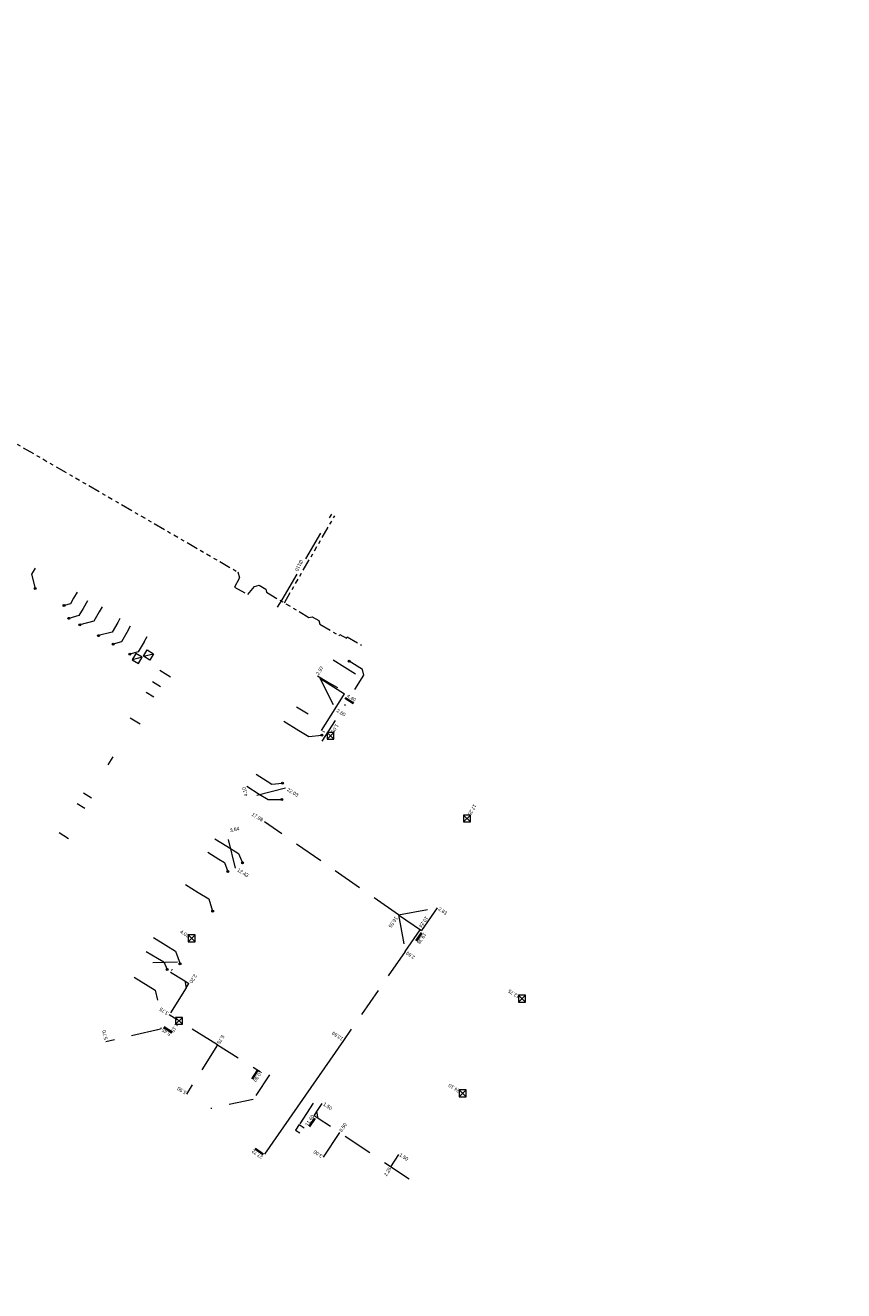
# Model space of a CAD drawing. Header units: inches. Extents: x 0 to 191500, y 0 to 342750.
# Tile 479 of 547: x 188927 to 189010, y 334448 to 334577. Entities that reach past the tile are written whole.
import ezdxf

# ---------------------------------------------------------------- set-up
doc = ezdxf.new("R2010")
doc.units = ezdxf.units.IN
doc.header["$MEASUREMENT"] = 0
for name, pattern in [('RI-DRAINAGE', [19.2, 6, -1.8, 1.8, -1.8, 2.4, -1.8, 1.8, -1.8]), ('RI-HWA_HUISAANSLUITING', [4.8, 3, -1.8]), ('RI-HWA_KOLKAANSLUITING', [4.3, 2.5, -1.8]), ('RI-VWA_HUISAANSLUITING', [6.1, 2.5, -1.8, 0, -1.8])]:
    doc.linetypes.add(name, pattern=pattern)
doc.layers.get('0').update_dxf_attribs({"lineweight": 20})
for name, color, linetype, lineweight in [('ECW', 150, 'Continuous', 20), ('N-WE-RI-DRAINAGE-G', 90, 'RI-DRAINAGE', 20), ('N-WE-RI-HWA-MAATVOERING-T25', 151, 'Continuous', 20), ('N-WE-RI-HWA_HUISAANSLUITING', 150, 'RI-HWA_HUISAANSLUITING', 20), ('N-WE-RI-HWA_HUISAANSLUITING_PP_125-G', 150, 'RI-HWA_HUISAANSLUITING', 20), ('N-WE-RI-HWA_HUISAANSLUITING_PVC_160-G', 150, 'RI-HWA_HUISAANSLUITING', 20), ('N-WE-RI-HWA_KOLK-S', 150, 'Continuous', 20), ('N-WE-RI-HWA_KOLKAANSLUITING', 150, 'RI-HWA_KOLKAANSLUITING', 20), ('N-WE-RI-INLAAT', 7, 'Continuous', 20), ('N-WE-RI-VWA-MAATVOERING-T25', 30, 'Continuous', 20), ('N-WE-RI-VWA_HUISAANSLUITING_PP_125-G', 20, 'RI-VWA_HUISAANSLUITING', 20), ('N-WE-RI-VWA_HUISAANSLUITING_PVC_125-G', 20, 'RI-VWA_HUISAANSLUITING', 20), ('N-WE-RI-VWA_HUISAANSLUITING_PVC_160-G', 20, 'RI-VWA_HUISAANSLUITING', 20), ('N-WE-RI-VWA_RIOOLPUT_ONTSTOPPINGSPUT-G', 30, 'Continuous', 20), ('Tekst algemeen', 7, 'Continuous', 20)]:
    doc.layers.add(name, color=color, linetype=linetype, lineweight=lineweight)
picture_1 = doc.add_image_def('image1.ecw', size_in_pixel=(220000, 285000))

# ---------------------------------------------------------------- blocks, each defined once
blk = doc.blocks.new('A$C2C270354')
h = blk.add_hatch(color=256)
h.dxf.hatch_style = 1
edge = h.paths.add_edge_path()
edge.add_arc((0, 0), 0.1, 0, 360)
blk.add_circle((0, 0), 0.1)

msp = doc.modelspace()

# ---------------------------------------------------------------- linework, layer by layer
at = {"flags": 128}
for points in [[(188938.44757, 334512.44296), (188937.80154, 334512.82394), (188937.42056, 334512.17791), (188938.06659, 334511.79693), (188938.44757, 334512.44296), (188937.42056, 334512.17791)], [(188938.5613, 334512.52852), (188938.94347, 334513.17385), (188939.5888, 334512.79168), (188939.20663, 334512.14635), (188938.5613, 334512.52852), (188939.5888, 334512.79168)]]:
    msp.add_lwpolyline(points, dxfattribs=at)
at = {"layer": 'N-WE-RI-DRAINAGE-G', "ltscale": 0.2}
msp.add_lwpolyline([(188857.0845, 334573.84253), (188902.59917, 334547.49845), (188905.22184, 334545.99081, -0.323550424), (188905.89973, 334544.48591), (188916.42093, 334539.40919), (188916.50257, 334539.38965), (188919.74016, 334537.56638), (188948.13827, 334521.09235), (188948.31139, 334520.48704), (188947.80548, 334519.56096), (188949.17796, 334518.80133), (188949.82879, 334519.61636), (188950.32102, 334519.74985), (188950.97529, 334519.34806), (188951.07261, 334519.02977), (188955.35931, 334516.47646), (188955.68446, 334516.54703), (188956.35916, 334516.15114), (188956.4824, 334515.7948), (188958.4349, 334514.61506), (188958.5084, 334514.74333), (188959.15985, 334514.35713), (188959.25562, 334514.52077), (188960.69557, 334513.67428)], format="xyb", dxfattribs=at)
msp.add_lwpolyline([(188952.87105, 334517.95856), (188957.98244, 334526.79207)], dxfattribs=at)
at = {"layer": 'N-WE-RI-HWA-MAATVOERING-T25'}
for p, q in [((188956.45615, 334510.30743), (188958.97736, 334508.73249)), ((188958.02449, 334507.20711), (188958.97736, 334508.73249)), ((188959.01302, 334508.26394), (188959.86114, 334507.73413)), ((188959.066, 334508.34875), (188959.91412, 334507.81895)), ((188968.38358, 334487.0044), (188966.77271, 334484.67951)), ((188964.44783, 334486.29038), (188966.77271, 334484.67951)), ((188965.12614, 334482.55141), (188966.65647, 334484.76005)), ((188966.75233, 334484.48914), (188966.1828, 334483.66717)), ((188966.83453, 334484.43219), (188966.265, 334483.61022)), ((188942.75981, 334479.56233), (188943.18387, 334479.29743)), ((188942.91896, 334478.87337), (188943.18387, 334479.29743)), ((188940.61022, 334474.84124), (188941.45834, 334474.31143)), ((188940.6632, 334474.92605), (188941.51132, 334474.39624)), ((188958.86132, 334473.50973), (188950.86908, 334461.97495)), ((188949.57848, 334469.63634), (188950.10829, 334470.48446)), ((188949.66329, 334469.58336), (188950.1931, 334470.43148)), ((188955.88428, 334465.87962), (188956.1619, 334466.29547)), ((188955.90624, 334465.64437), (188955.35101, 334464.81267)), ((188955.98941, 334465.58885), (188955.43418, 334464.75715)), ((188956.30013, 334465.60201), (188955.88428, 334465.87962)), ((188950.69001, 334461.90372), (188949.86804, 334462.47325)), ((188950.74696, 334461.98592), (188949.92499, 334462.55545))]:
    msp.add_line(p, q, dxfattribs=at)
for points in [[(188958.70382, 334508.9741), (188958.64024, 334508.87233), (188958.97736, 334508.73249)], [(188956.78684, 334505.33911), (188956.88862, 334505.27554), (188956.647, 334505.002)], [(188956.98598, 334504.86675), (188956.92379, 334504.76412), (188956.647, 334505.002)], [(188952.62779, 334499.11806), (188952.65779, 334499.00187), (188952.99136, 334499.14997)], [(188951.17574, 334495.55937), (188951.10739, 334495.46073), (188950.84565, 334495.71508)], [(188947.87774, 334491.37194), (188947.7612, 334491.34335), (188947.90525, 334491.00801)], [(188966.40212, 334484.49832), (188966.50076, 334484.42997), (188966.65647, 334484.76005)], [(188966.92842, 334485.00959), (188967.02706, 334484.94125), (188966.77271, 334484.67951)], [(188941.45784, 334480.80011), (188941.55962, 334480.73654), (188941.318, 334480.463)], [(188941.65511, 334480.32316), (188941.59154, 334480.22138), (188941.318, 334480.463)], [(188942.94225, 334479.0239), (188943.04402, 334478.96032), (188943.18387, 334479.29743)], [(188941.53421, 334475.97714), (188941.47064, 334475.87536), (188941.1971, 334476.11698)], [(188939.93217, 334474.65261), (188939.95918, 334474.53568), (188940.29644, 334474.67518)], [(188945.83218, 334472.79708), (188945.93395, 334472.7335), (188946.0738, 334473.07061)], [(188956.03426, 334466.21235), (188956.13407, 334466.14572), (188955.88428, 334465.87962)], [(188958.21277, 334463.89232), (188958.31257, 334463.82569), (188958.46255, 334464.15842)], [(188963.81066, 334461.02098), (188963.91046, 334460.95436), (188963.66068, 334460.68826)]]:
    msp.add_solid(points, dxfattribs=at)
at = {"layer": 'N-WE-RI-HWA_HUISAANSLUITING'}
msp.add_line((188952.18168, 334517.51144), (188952.65387, 334518.27457), dxfattribs=at)
at = {"layer": 'N-WE-RI-HWA_HUISAANSLUITING', "flags": 128}
msp.add_lwpolyline([(188952.65387, 334518.27457), (188957.68344, 334526.96621)], dxfattribs=at)
at = {"layer": 'N-WE-RI-HWA_HUISAANSLUITING_PP_125-G'}
for p, q in [((188927.57185, 334521.48701), (188927.36746, 334521.13176)), ((188931.84851, 334519.02641), (188931.49021, 334518.4235)), ((188940.29699, 334509.44525), (188939.50408, 334509.93588)), ((188956.22131, 334510.54696), (188957.34215, 334509.88502)), ((188939.63391, 334508.38002), (188938.84099, 334508.87065)), ((188935.44929, 334502.31543), (188934.95866, 334501.52252)), ((188949.99538, 334500.57152), (188951.13708, 334499.8556)), ((188933.29214, 334498.13098), (188932.49923, 334498.62161)), ((188932.63192, 334497.06398), (188931.839, 334497.55461)), ((188945.09246, 334492.62762), (188946.23486, 334491.93266)), ((188938.83691, 334482.55583), (188940.00777, 334481.86717))]:
    msp.add_line(p, q, dxfattribs=at)
for points in [[(188927.36746, 334521.13176), (188927.21377, 334520.86464), (188927.58781, 334519.42056)], [(188931.15934, 334517.86675), (188930.5111, 334517.70091)], [(188931.49021, 334518.4235), (188931.15934, 334517.86675)], [(188957.34215, 334509.88502), (188958.25625, 334509.34871)], [(188951.13708, 334499.8556), (188951.60342, 334499.56052), (188952.69406, 334499.64687)], [(188946.23486, 334491.93266), (188946.79341, 334491.59503), (188947.13556, 334490.66819)], [(188940.00777, 334481.86717), (188940.62747, 334481.50996), (188940.98519, 334480.73796)]]:
    msp.add_lwpolyline(points, dxfattribs=at)
at = {"layer": 'N-WE-RI-HWA_HUISAANSLUITING_PVC_160-G'}
for p, q in [((188956.45615, 334510.30743), (188958.02449, 334507.20711)), ((188956.647, 334505.002), (188958.02449, 334507.20711)), ((188952.99136, 334499.14997), (188949.01804, 334498.12399)), ((188947.90525, 334491.00801), (188946.99002, 334494.73856)), ((188964.44783, 334486.29038), (188950.84565, 334495.71508)), ((188964.44783, 334486.29038), (188968.38358, 334487.0044)), ((188964.44783, 334486.29038), (188965.12614, 334482.55141)), ((188965.12614, 334482.55141), (188958.86132, 334473.50973)), ((188941.318, 334480.463), (188942.75981, 334479.56233)), ((188942.75981, 334479.56233), (188942.91896, 334478.87337)), ((188942.91896, 334478.87337), (188940.29644, 334474.67518)), ((188946.0738, 334473.07061), (188941.1971, 334476.11698)), ((188940.29644, 334474.67518), (188934.7427, 334473.39219)), ((188946.0738, 334473.07061), (188942.94796, 334468.0667)), ((188965.532, 334459.439), (188956.30013, 334465.60201)), ((188958.46255, 334464.15842), (188956.79688, 334461.66332))]:
    msp.add_line(p, q, dxfattribs=at)
at = {"layer": 'N-WE-RI-HWA_KOLK-S'}
for p, q in [((188957.19752, 334504.80683), (188957.19603, 334504.11038)), ((188957.19603, 334504.11038), (188957.89398, 334504.80533)), ((188957.19752, 334504.80683), (188957.89248, 334504.10888)), ((188957.89398, 334504.80533), (188957.19752, 334504.80683)), ((188957.89248, 334504.10888), (188957.89398, 334504.80533)), ((188957.19603, 334504.11038), (188957.89248, 334504.10888)), ((188971.0524, 334496.41145), (188971.0509, 334495.715)), ((188971.0509, 334495.715), (188971.74885, 334496.40996)), ((188971.0524, 334496.41145), (188971.74736, 334495.7135)), ((188971.74885, 334496.40996), (188971.0524, 334496.41145)), ((188971.74736, 334495.7135), (188971.74885, 334496.40996)), ((188971.0509, 334495.715), (188971.74736, 334495.7135)), ((188943.10742, 334484.23277), (188943.10593, 334483.53632)), ((188943.10593, 334483.53632), (188943.80387, 334484.23128)), ((188943.10742, 334484.23277), (188943.80238, 334483.53482)), ((188943.80387, 334484.23128), (188943.10742, 334484.23277)), ((188943.80238, 334483.53482), (188943.80387, 334484.23128)), ((188943.10593, 334483.53632), (188943.80238, 334483.53482)), ((188976.63407, 334478.12248), (188976.63257, 334477.42602)), ((188976.63257, 334477.42602), (188977.33052, 334478.12098)), ((188976.63407, 334478.12248), (188977.32903, 334477.42453)), ((188977.33052, 334478.12098), (188976.63407, 334478.12248)), ((188977.32903, 334477.42453), (188977.33052, 334478.12098)), ((188976.63257, 334477.42602), (188977.32903, 334477.42453)), ((188941.82496, 334475.85668), (188941.82347, 334475.16023)), ((188941.82347, 334475.16023), (188942.52142, 334475.85519)), ((188941.82496, 334475.85668), (188942.51992, 334475.15873)), ((188942.52142, 334475.85519), (188941.82496, 334475.85668)), ((188942.51992, 334475.15873), (188942.52142, 334475.85519)), ((188941.82347, 334475.16023), (188942.51992, 334475.15873)), ((188970.62218, 334468.49545), (188970.62068, 334467.799)), ((188970.62068, 334467.799), (188971.31863, 334468.49395)), ((188970.62068, 334467.799), (188971.31713, 334467.7975)), ((188970.62218, 334468.49545), (188971.31713, 334467.7975)), ((188971.31863, 334468.49395), (188970.62218, 334468.49545)), ((188971.31713, 334467.7975), (188971.31863, 334468.49395))]:
    msp.add_line(p, q, dxfattribs=at)
at = {"layer": 'N-WE-RI-HWA_KOLKAANSLUITING'}
for p, q in [((188946.0738, 334473.07061), (188950.44162, 334470.34213)), ((188956.1619, 334466.29547), (188956.71712, 334467.12717)), ((188956.30013, 334465.60201), (188956.1619, 334466.29547)), ((188963.66068, 334460.68826), (188964.49351, 334461.93581))]:
    msp.add_line(p, q, dxfattribs=at)
at = {"layer": 'N-WE-RI-VWA_HUISAANSLUITING_PP_125-G'}
for p, q in [((188932.90131, 334518.16253, 0), (188932.44728, 334517.3765, 0)), ((188934.37784, 334517.55396), (188934.08257, 334517.04074)), ((188936.189, 334516.36709, 0), (188935.95638, 334515.96265, 0)), ((188937.22959, 334515.60044), (188936.88546, 334514.93541)), ((188938.65496, 334514.00161, 0), (188938.9653, 334514.54444, 0)), ((188957.83211, 334512.15869), (188959.00243, 334511.43453)), ((188941.31856, 334510.40796), (188940.21763, 334511.08906)), ((188954.1114, 334507.39785), (188955.27205, 334506.67968)), ((188938.24378, 334505.63322), (188937.22992, 334506.26057)), ((188952.83097, 334505.93584), (188954.32637, 334505.01053)), ((188949.04648, 334499.33074), (188950.31719, 334498.54447)), ((188930.96833, 334493.99919), (188930.01121, 334494.59137)), ((188945.82234, 334493.99409), (188947.04329, 334493.2387)), ((188942.83934, 334489.34477), (188944.13713, 334488.54189)), ((188939.57921, 334483.97962), (188940.83423, 334483.20306)), ((188937.62098, 334479.95565), (188939.7511, 334478.63761))]:
    msp.add_line(p, q, dxfattribs=at)
at = {"layer": 'N-WE-RI-VWA_HUISAANSLUITING_PP_125-G', "elevation": 0}
for points in [[(188932.44728, 334517.3765), (188932.02246, 334516.65731), (188931.0103, 334516.38525)], [(188935.95638, 334515.96265), (188935.40043, 334514.99605), (188934.00347, 334514.6267)], [(188938.65496, 334514.00161), (188938.05142, 334512.976), (188937.20198, 334512.74165)]]:
    msp.add_lwpolyline(points, dxfattribs=at)
at = {"layer": 'N-WE-RI-VWA_HUISAANSLUITING_PP_125-G'}
for points in [[(188934.08257, 334517.04074), (188933.52869, 334516.10504), (188932.12678, 334515.72824)], [(188936.88546, 334514.93541), (188936.32883, 334513.99984), (188935.48581, 334513.75156)], [(188959.00243, 334511.43453), (188960.08111, 334510.76258)], [(188954.32637, 334505.01053), (188955.34609, 334504.37957), (188956.66128, 334504.52886)], [(188950.31719, 334498.54447), (188951.23782, 334497.97481), (188952.61623, 334497.99781)], [(188947.04329, 334493.2387), (188948.21054, 334492.51654), (188948.62622, 334491.55424)], [(188944.13713, 334488.54189), (188945.19767, 334487.88578), (188945.59371, 334486.65944)], [(188940.83423, 334483.20306), (188941.80811, 334482.60045), (188942.28043, 334481.3099)], [(188939.7511, 334478.63761), (188939.99194, 334477.61496)]]:
    msp.add_lwpolyline(points, dxfattribs=at)
at = {"layer": 'N-WE-RI-VWA_HUISAANSLUITING_PVC_125-G'}
msp.add_line((188949.71806, 334467.52733), (188944.2427, 334466.35243), dxfattribs=at)
at = {"layer": 'N-WE-RI-VWA_HUISAANSLUITING_PVC_160-G'}
for p, q in [((188960.80894, 334511.17846), (188959.4533, 334512.02876)), ((188956.719, 334503.905), (188960.93526, 334510.62706)), ((188960.93526, 334510.62706), (188960.80894, 334511.17846)), ((188939.534, 334481.43908), (188942.88859, 334481.53516)), ((188951.34711, 334470.04649), (188949.71806, 334467.52733)), ((188955.79764, 334467.16851), (188954.3858, 334464.98523)), ((188954.3858, 334464.98523), (188954.00568, 334464.39743)), ((188954.3858, 334464.98523), (188954.88963, 334464.65942)), ((188954.00568, 334464.39743), (188954.42555, 334464.12592))]:
    msp.add_line(p, q, dxfattribs=at)
at = {"layer": 'N-WE-RI-VWA_RIOOLPUT_ONTSTOPPINGSPUT-G'}
for p, q in [((188959.54342, 334512.07209), (188959.36317, 334511.98543)), ((188959.40997, 334512.11888), (188959.49663, 334511.93863))]:
    msp.add_line(p, q, dxfattribs=at)
msp.add_circle((188959.4533, 334512.02876), 0.1, dxfattribs=at)

# ---------------------------------------------------------------- block references
at = {"layer": 'N-WE-RI-INLAAT', "rotation": 0.06357443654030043}
for p in [(188927.58781, 334519.42056), (188930.5111, 334517.70091), (188931.0103, 334516.38525, 0), (188932.12678, 334515.72824), (188934.00347, 334514.6267, 0), (188935.48581, 334513.75156), (188937.20198, 334512.74165, 0), (188956.66128, 334504.52886), (188952.69406, 334499.64687), (188952.61623, 334497.99781), (188947.13556, 334490.66819), (188948.62622, 334491.55424), (188945.59371, 334486.65944), (188940.98519, 334480.73796), (188942.28043, 334481.3099)]:
    msp.add_blockref('A$C2C270354', p, dxfattribs=at)

# ---------------------------------------------------------------- texts
at = {"layer": 'N-WE-RI-HWA-MAATVOERING-T25', "char_height": 0.36}
for s, insert, attachment_point, rotation in [('\\A1;2.97', (188956.21214, 334510.67489), 4, 58.007841), ('\\A1;4.40', (188959.57067, 334508.14962), 8, 328.007841), ('\\A1;2.60', (188958.21921, 334507.06309), 4, 328.007841), ('\\A1;4.10', (188948.98982, 334498.30923), 4, 104.47848), ('\\A1;22.03', (188953.18731, 334499.04616), 4, 328.007841), ('\\A1;17.25', (188971.59681, 334496.38747), 6, 238.7862), ('\\A1;17.98', (188950.66581, 334495.88385), 6, 328.007841), ('\\A1;3.84', (188947.35907, 334494.82911), 4, 13.7843045), ('\\A1;12.43', (188948.13174, 334490.88513), 4, 328.007841), ('\\A1;2.83', (188968.53854, 334486.9375), 4, 325.2826154), ('\\A1;16.55', (188964.26446, 334486.04159), 4, 235.28259), ('\\A1;19.24', (188966.63857, 334485.03111), 6, 235.28259), ('\\A1;4.03', (188943.16192, 334484.0988), 6, 328.007841), ('\\A1;19.38', (188966.65353, 334483.98444), 8, 235.28259), ('\\A1;2.69', (188965.26311, 334482.44684), 6, 145.28259), ('\\A1;2.20', (188943.35657, 334479.37436), 6, 238.00788), ('\\A1;12.75', (188976.66755, 334477.92909), 4, 148.01598), ('\\A1;3.75', (188941.06061, 334476.23402), 4, 148.00788), ('\\A1;1.15', (188941.99279, 334475.20764), 4, 238.00788), ('\\A1;5.70', (188934.76542, 334473.61074), 4, 103.00788), ('\\A1;5.45', (188940.99112, 334474.52812), 8, 148.00788), ('\\A1;5.75', (188946.14786, 334473.21022), 6, 238.00788), ('\\A1;13.69', (188958.77582, 334473.61292), 4, 145.28259), ('\\A1;10.90', (188950.02348, 334470.00003), 8, 238.00788), ('\\A1;5.90', (188942.87179, 334468.18331), 4, 148.00788), ('\\A1;24.10', (188970.61969, 334468.35397), 4, 148.01598), ('\\A1;1.50', (188956.8639, 334467.1111), 4, 326.2737228), ('\\A1;11.60', (188955.58715, 334465.29836), 8, 56.2737228), ('\\A1;8.50', (188958.54932, 334464.28159), 4, 56.2737228), ('\\A1;27.72', (188950.22741, 334462.11632), 8, 145.28259), ('\\A1;3.00', (188956.67592, 334461.73279), 4, 146.27376), ('\\A1;1.50', (188964.5908, 334461.95798), 4, 326.2737228), ('\\A1;2.25', (188963.6117, 334460.59176), 6, 56.2737228)]:
    msp.add_mtext(s, dxfattribs=dict(at, insert=insert, attachment_point=attachment_point, rotation=rotation))
at = {"layer": 'N-WE-RI-VWA-MAATVOERING-T25', "insert": (188957.74193, 334504.78285), "char_height": 0.36, "attachment_point": 6, "rotation": 238.7862}
msp.add_mtext('\\A1;1.05', dxfattribs=at)
at = {"layer": 'Tekst algemeen'}
msp.add_text('%%C110', height=0.36, rotation=242.5627559, dxfattribs=at).set_placement((188954.47928, 334522.3659))

# ---------------------------------------------------------------- pictures from other files: only their frames are drawn
at = {"layer": 'ECW'}
image = msp.add_image(picture_1, insert=(180500, 328500), size_in_units=(11000, 14250), dxfattribs=at)
image.dxf.flags = 7

doc.saveas('drawing.dxf')
